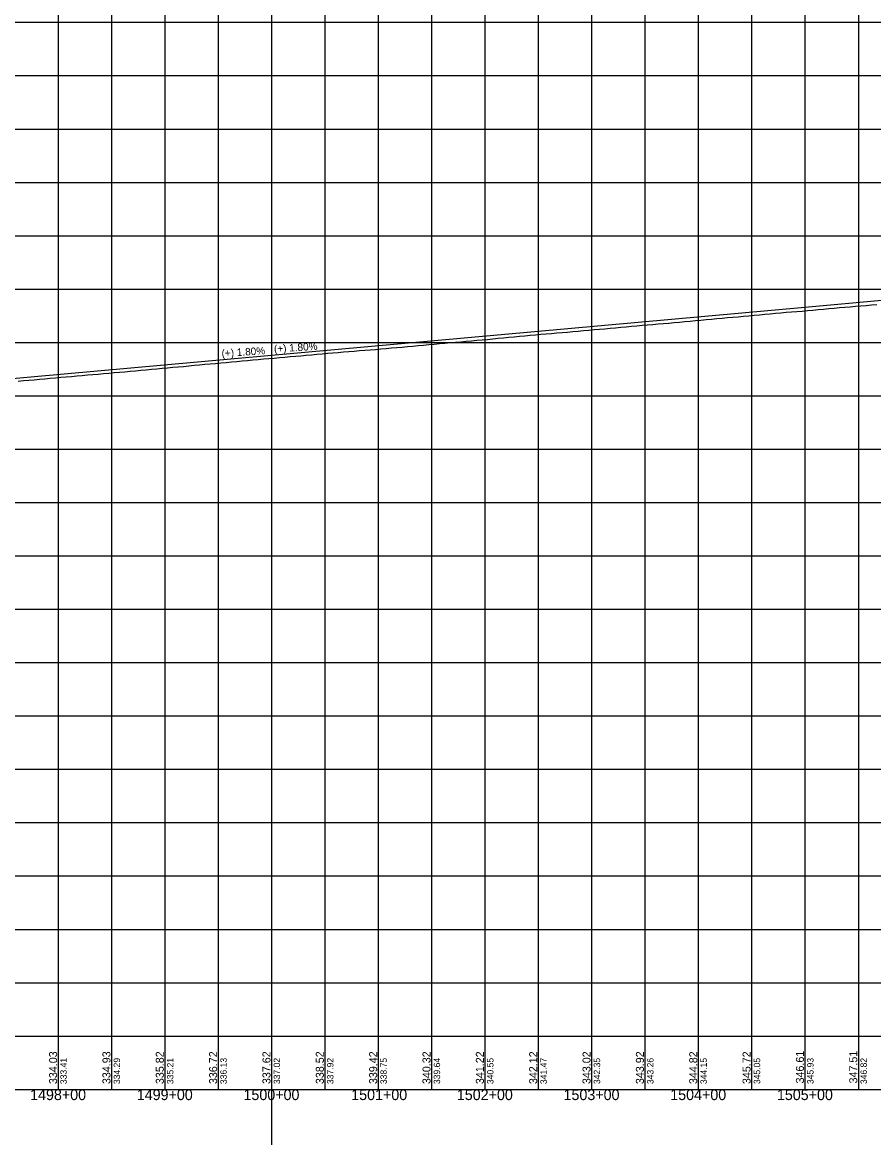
# Model space of a CAD drawing. Extents: x -90830 to 2015517, y -20856 to 836331.
# Drawn here: x 38690 to 39488, y -19432 to -18387 of the extents above; entities that cross this region are included whole.
import ezdxf

# ---------------------------------------------------------------- set-up
doc = ezdxf.new("R2010")
doc.units = 0
for name, color, linetype in [('Level 1', 7, 'Continuous'), ('RD_DDB_GradeTX', 7, 'Continuous'), ('RD_DDB_Profile_Elev', 7, 'Continuous'), ('RD_DDB_Profile_EX', 7, 'Continuous'), ('RD_DDB_Profile_PR', 7, 'Continuous'), ('RD_DDB_StaTX', 7, 'Continuous'), ('RD_DDB_StripGrade', 7, 'Continuous'), ('RD_GPK_Profile_Cell', 7, 'Continuous')]:
    doc.layers.add(name, color=color, linetype=linetype)

msp = doc.modelspace()

# ---------------------------------------------------------------- linework, layer by layer
at = {"layer": 'Level 1'}
for p, q in [((38923.5, -12693.4), (38923.5, -20856.1)), ((38723.5, -17886.5), (38723.5, -18386.5)), ((38773.5, -17886.5), (38773.5, -18386.5)), ((38823.5, -17886.5), (38823.5, -18386.5)), ((38873.5, -17886.5), (38873.5, -18386.5)), ((38923.5, -17886.5), (38923.5, -18386.5)), ((38973.5, -17886.5), (38973.5, -18386.5)), ((39023.5, -17886.5), (39023.5, -18386.5)), ((39073.5, -17886.5), (39073.5, -18386.5)), ((39123.5, -17886.5), (39123.5, -18386.5)), ((39173.5, -17886.5), (39173.5, -18386.5)), ((39223.5, -17886.5), (39223.5, -18386.5)), ((39273.5, -17886.5), (39273.5, -18386.5)), ((39323.5, -17886.5), (39323.5, -18386.5)), ((39373.5, -17886.5), (39373.5, -18386.5)), ((39423.5, -17886.5), (39423.5, -18386.5)), ((39473.5, -17886.5), (39473.5, -18386.5)), ((38373.5, -18386.5), (39973.5, -18386.5)), ((38373.5, -18386.5), (39973.5, -18386.5)), ((38723.5, -18386.5), (38723.5, -18886.5)), ((38773.5, -18386.5), (38773.5, -18886.5)), ((38823.5, -18386.5), (38823.5, -18886.5)), ((38873.5, -18386.5), (38873.5, -18886.5)), ((38923.5, -18386.5), (38923.5, -18886.5)), ((38973.5, -18386.5), (38973.5, -18886.5)), ((39023.5, -18386.5), (39023.5, -18886.5)), ((39073.5, -18386.5), (39073.5, -18886.5)), ((39123.5, -18386.5), (39123.5, -18886.5)), ((39173.5, -18386.5), (39173.5, -18886.5)), ((39223.5, -18386.5), (39223.5, -18886.5)), ((39273.5, -18386.5), (39273.5, -18886.5)), ((39323.5, -18386.5), (39323.5, -18886.5)), ((39373.5, -18386.5), (39373.5, -18886.5)), ((39423.5, -18386.5), (39423.5, -18886.5)), ((39473.5, -18386.5), (39473.5, -18886.5)), ((38373.5, -18436.5), (39973.5, -18436.5)), ((38373.5, -18486.5), (39973.5, -18486.5)), ((38373.5, -18536.5), (39973.5, -18536.5)), ((38373.5, -18586.5), (39973.5, -18586.5)), ((38373.5, -18636.5), (39973.5, -18636.5)), ((38373.5, -18686.5), (39973.5, -18686.5)), ((38373.5, -18736.5), (39973.5, -18736.5)), ((38373.5, -18786.5), (39973.5, -18786.5)), ((38373.5, -18836.5), (39973.5, -18836.5)), ((38373.5, -18886.5), (39973.5, -18886.5)), ((38373.5, -18886.5), (39973.5, -18886.5)), ((38723.5, -18886.5), (38723.5, -19386.5)), ((38773.5, -18886.5), (38773.5, -19386.5)), ((38823.5, -18886.5), (38823.5, -19386.5)), ((38873.5, -18886.5), (38873.5, -19386.5)), ((38923.5, -18886.5), (38923.5, -19386.5)), ((38973.5, -18886.5), (38973.5, -19386.5)), ((39023.5, -18886.5), (39023.5, -19386.5)), ((39073.5, -18886.5), (39073.5, -19386.5)), ((39123.5, -18886.5), (39123.5, -19386.5)), ((39173.5, -18886.5), (39173.5, -19386.5)), ((39223.5, -18886.5), (39223.5, -19386.5)), ((39273.5, -18886.5), (39273.5, -19386.5)), ((39323.5, -18886.5), (39323.5, -19386.5)), ((39373.5, -18886.5), (39373.5, -19386.5)), ((39423.5, -18886.5), (39423.5, -19386.5)), ((39473.5, -18886.5), (39473.5, -19386.5)), ((38373.5, -18936.5), (39973.5, -18936.5)), ((38373.5, -18986.5), (39973.5, -18986.5)), ((38373.5, -19036.5), (39973.5, -19036.5)), ((38373.5, -19086.5), (39973.5, -19086.5)), ((38373.5, -19136.5), (39973.5, -19136.5)), ((38373.5, -19186.5), (39973.5, -19186.5)), ((38373.5, -19236.5), (39973.5, -19236.5)), ((38373.5, -19286.5), (39973.5, -19286.5)), ((38373.5, -19336.5), (39973.5, -19336.5)), ((38373.5, -19386.5), (39973.5, -19386.5))]:
    msp.add_line(p, q, dxfattribs=at)
at = {"layer": 'RD_DDB_Profile_EX'}
for points in [[(38920.9, -18701.6), (38925.9, -18701.2), (38930.9, -18700.7), (38935.9, -18700.3), (38940.9, -18699.8), (38945.9, -18699.4), (38950.9, -18698.9), (38955.9, -18698.5), (38960.9, -18698), (38965.9, -18697.6), (38970.9, -18697.1), (38975.9, -18696.7), (38980.9, -18696.3), (38985.9, -18695.9), (38990.9, -18695.4), (38995.9, -18695), (39000.9, -18694.6), (39005.9, -18694.2), (39010.9, -18693.8), (39015.9, -18693.4), (39020.9, -18693), (39025.9, -18692.6), (39030.9, -18692.1), (39035.9, -18691.7), (39040.9, -18691.3), (39045.9, -18690.8), (39050.9, -18690.4), (39055.9, -18689.9), (39060.9, -18689.5), (39065.9, -18689), (39070.9, -18688.5), (39075.9, -18688.1), (39080.9, -18687.6), (39085.9, -18687.2), (39090.9, -18686.7), (39095.9, -18686.3), (39100.9, -18685.8), (39105.9, -18685.4), (39110.9, -18684.9), (39115.9, -18684.5), (39120.9, -18684), (39125.9, -18683.6), (39130.9, -18683.1), (39135.9, -18682.6), (39140.9, -18682.1), (39145.9, -18681.6), (39150.9, -18681.1), (39155.9, -18680.7), (39160.9, -18680.2), (39165.9, -18679.8), (39170.9, -18679.3), (39175.9, -18678.9), (39180.9, -18678.5), (39185.9, -18678.1), (39190.9, -18677.6), (39195.9, -18677.2), (39200.9, -18676.8), (39205.9, -18676.3), (39210.9, -18675.9), (39215.9, -18675.4), (39220.9, -18675), (39225.9, -18674.5), (39230.9, -18674.1), (39235.9, -18673.7), (39240.9, -18673.2), (39245.9, -18672.8), (39250.9, -18672.3), (39255.9, -18671.8), (39260.9, -18671.3), (39265.9, -18670.9), (39270.9, -18670.4), (39275.9, -18670), (39280.9, -18669.6), (39285.9, -18669.1), (39290.9, -18668.7), (39295.9, -18668.3), (39300.9, -18667.9), (39305.9, -18667.5), (39310.9, -18667), (39315.9, -18666.5), (39320.9, -18666), (39325.9, -18665.5), (39330.9, -18665), (39335.9, -18664.6), (39340.9, -18664.1), (39345.9, -18663.7), (39350.9, -18663.2), (39355.9, -18662.8), (39360.9, -18662.4), (39365.9, -18661.9), (39370.9, -18661.5), (39375.9, -18661), (39380.9, -18660.6), (39385.9, -18660.1), (39390.9, -18659.7), (39395.9, -18659.2), (39400.9, -18658.7), (39405.9, -18658.2), (39410.9, -18657.9), (39415.9, -18657.5), (39420.9, -18657.1)], [(39420.9, -18657.1), (39425.9, -18656.7), (39430.9, -18656.2), (39435.9, -18655.7), (39440.9, -18655.3), (39445.9, -18654.8), (39450.9, -18654.4), (39455.9, -18653.9), (39460.9, -18653.5), (39465.9, -18653.1), (39470.9, -18652.6), (39475.9, -18652.2), (39480.9, -18651.8), (39485.9, -18651.4), (39490.9, -18650.9)], [(38685.9, -18722.7), (38690.9, -18722.3), (38695.9, -18721.8), (38700.9, -18721.4), (38705.9, -18720.9), (38710.9, -18720.5), (38715.9, -18720.1), (38720.9, -18719.7), (38725.9, -18719.2), (38730.9, -18718.8), (38735.9, -18718.4), (38740.9, -18717.9), (38745.9, -18717.5), (38750.9, -18717), (38755.9, -18716.6), (38760.9, -18716.2), (38765.9, -18715.7), (38770.9, -18715.3), (38775.9, -18714.8), (38780.9, -18714.4), (38785.9, -18714), (38790.9, -18713.5), (38795.9, -18713), (38800.9, -18712.5), (38805.9, -18712.1), (38810.9, -18711.6), (38815.9, -18711.1), (38820.9, -18710.7), (38825.9, -18710.2), (38830.9, -18709.8), (38835.9, -18709.3), (38840.9, -18708.9), (38845.9, -18708.4), (38850.9, -18707.9), (38855.9, -18707.5), (38860.9, -18707), (38865.9, -18706.6), (38870.9, -18706.1), (38875.9, -18705.6), (38880.9, -18705.2), (38885.9, -18704.7), (38890.9, -18704.3), (38895.9, -18703.8), (38900.9, -18703.4), (38905.9, -18702.9), (38910.9, -18702.5), (38915.9, -18702), (38920.9, -18701.6)]]:
    msp.add_lwpolyline(points, dxfattribs=at)
at = {"layer": 'RD_DDB_Profile_PR'}
for p, q in [((39423.5, -18653.4), (39502.3, -18646.3)), ((36726, -18896), (39423.5, -18653.4))]:
    msp.add_line(p, q, dxfattribs=at)
at = {"layer": 'RD_GPK_Profile_Cell'}
msp.add_line((4823.5, -19386.5), (75223.5, -19386.5), dxfattribs=at)

# ---------------------------------------------------------------- texts
at = {"layer": 'RD_DDB_GradeTX'}
for p in [(38926, -18696), (38876.9, -18700.2)]:
    msp.add_text('(+) 1.80%', height=7, rotation=3.6646, dxfattribs=at).set_placement(p)
at = {"layer": 'RD_DDB_Profile_Elev'}
for s, p in [('334.03', (38722.5, -19381.5)), ('334.93', (38772.5, -19381.5)), ('335.82', (38822.5, -19381.5)), ('336.72', (38872.5, -19381.5)), ('337.62', (38922.5, -19381.5)), ('338.52', (38972.5, -19381.5)), ('339.42', (39022.5, -19381.5)), ('340.32', (39072.5, -19381.5)), ('341.22', (39122.5, -19381.5)), ('342.12', (39172.5, -19381.5)), ('343.02', (39222.5, -19381.5)), ('343.92', (39272.5, -19381.5)), ('344.82', (39322.5, -19381.5)), ('345.72', (39372.5, -19381.5)), ('346.61', (39422.5, -19380.9)), ('347.51', (39472.5, -19380.9))]:
    msp.add_text(s, height=7.5, rotation=90, dxfattribs=at).set_placement(p)
at = {"layer": 'RD_DDB_StaTX'}
for s, p in [('1498+00', (38697.2, -19396.5)), ('1499+00', (38797.2, -19396.5)), ('1500+00', (38897.2, -19396.5)), ('1501+00', (38998.2, -19396.5)), ('1502+00', (39097.2, -19396.5)), ('1503+00', (39197.2, -19396.5)), ('1504+00', (39297.2, -19396.5)), ('1505+00', (39397.2, -19396.5))]:
    msp.add_text(s, height=10, dxfattribs=at).set_placement(p)
at = {"layer": 'RD_DDB_StripGrade'}
for s, p in [('333.41', (38731.5, -19381.5)), ('334.29', (38781.5, -19381.5)), ('335.21', (38831.5, -19381.5)), ('336.13', (38881.5, -19381.5)), ('337.02', (38931.5, -19381.5)), ('337.92', (38981.5, -19381.5)), ('338.75', (39031.5, -19381.5)), ('339.64', (39081.5, -19381.5)), ('340.55', (39131.5, -19381.5)), ('341.47', (39181.5, -19381.5)), ('342.35', (39231.5, -19381.5)), ('343.26', (39281.5, -19381.5)), ('344.15', (39331.5, -19381.5)), ('345.05', (39381.5, -19381.5)), ('345.93', (39431.5, -19381.5)), ('346.82', (39481.5, -19381.5))]:
    msp.add_text(s, height=6, rotation=90, dxfattribs=at).set_placement(p)

doc.saveas('drawing.dxf')
